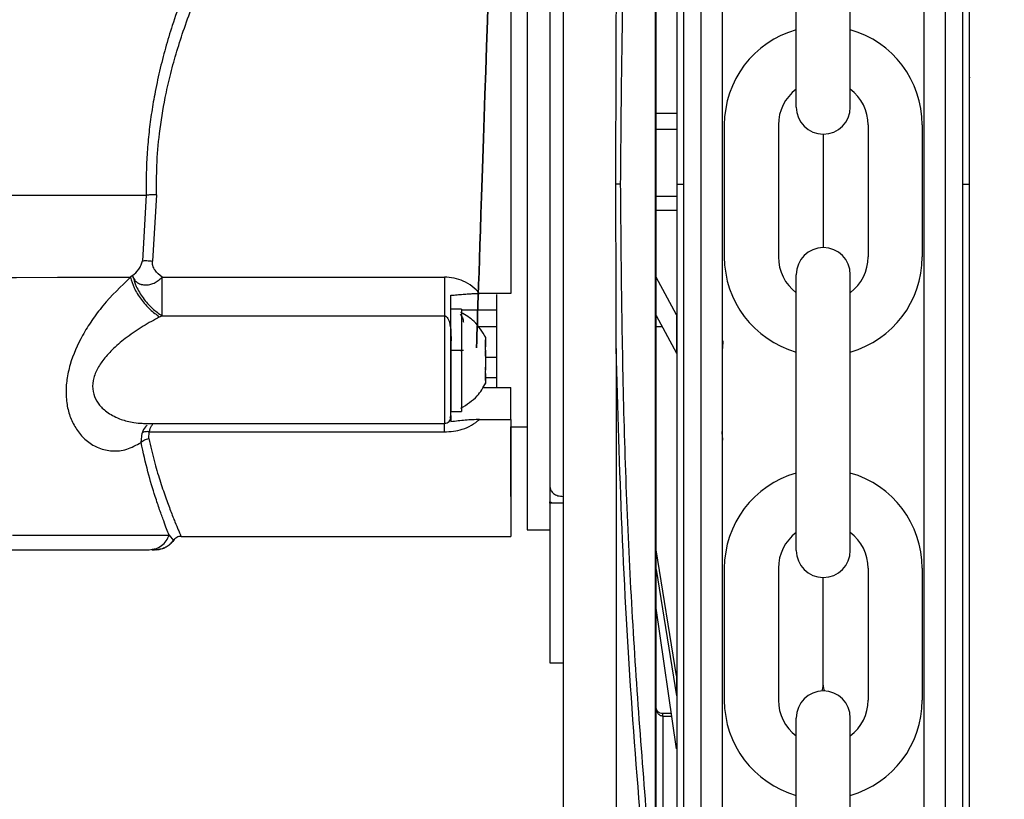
# Model space of a CAD drawing. Header units: inches. Extents: x 170 to 312, y 215 to 248.
# Tile 291 of 387: x 250.588 to 250.77, y 242.994 to 243.139. Entities that reach past the tile are written whole.
import ezdxf

# ---------------------------------------------------------------- set-up
doc = ezdxf.new("R2010")
doc.units = ezdxf.units.IN
doc.header["$LTSCALE"] = 0.25
doc.header["$MEASUREMENT"] = 0
doc.layers.add('ANNOTATIONS', color=1, linetype='Continuous')
doc.layers.add('STANDARD MOTOR LH', color=7, linetype='Continuous')
doc.styles.add('ROMANS', font='Romans', dxfattribs={"height": 0.09375})
doc.styles.get("Standard").update_dxf_attribs({"font": 'romans.shx'})
doc.dimstyles.get("Standard").update_dxf_attribs({"dimscale": 60, "dimtxt": 0.0833, "dimasz": 0.0833, "dimexe": 0.0833, "dimexo": 0.04, "dimgap": 0.09, "dimtad": 0, "dimtih": 1, "dimtoh": 1, "dimdec": 4, "dimzin": 1, "dimdsep": 46, "dimlunit": 4, "dimtxsty": 'Standard', "dimcen": 0.09, "dimclrt": 150, "dimadec": 4, "dimazin": 2, "dimtfac": 1, "dimtdec": 0, "dimtofl": 0, "dimtmove": 0, "dimatfit": 3, "dimfxl": 1, "dimtolj": 1, "dimtzin": 0, "dimlwd": -1, "dimlwe": -1, "dimarcsym": 1})

msp = doc.modelspace()

# ---------------------------------------------------------------- linework, layer by layer
at = {"layer": 'STANDARD MOTOR LH'}
for p, q in [((250.7593540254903, 243.1083389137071), (250.7593517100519, 243.2621305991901)), ((250.7625528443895, 243.108338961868), (250.762550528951, 243.262130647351)), ((250.7140762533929, 243.2532369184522), (250.7140784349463, 243.108338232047)), ((250.7108774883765, 243.2496579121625), (250.7108796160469, 243.1083381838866)), ((250.7056902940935, 242.9764260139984), (250.7056863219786, 243.240252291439)), ((250.7057880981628, 242.9764260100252), (250.7057841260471, 243.2402522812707)), ((250.688559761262, 243.2372856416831), (250.6885636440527, 242.9793922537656)), ((250.7317261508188, 243.1225805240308), (250.7317261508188, 243.1736167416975)), ((250.7417380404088, 243.1225805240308), (250.7417380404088, 243.1736167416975)), ((250.6819170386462, 243.1723164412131), (250.6819189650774, 243.0443636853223)), ((250.7057859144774, 243.1214654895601), (250.7096491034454, 243.1214655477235)), ((250.7057859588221, 243.1185201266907), (250.7096491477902, 243.118520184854)), ((250.7184176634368, 243.1192839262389), (250.7184176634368, 243.0948646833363)), ((250.7284295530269, 243.1192839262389), (250.7284295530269, 243.0948646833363)), ((250.7450346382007, 243.1192839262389), (250.7450346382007, 243.0948646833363)), ((250.7550465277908, 243.1192839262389), (250.7550465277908, 243.0948646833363)), ((250.7367320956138, 243.1175745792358), (250.7367320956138, 243.0965740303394)), ((250.7637831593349, 243.1083409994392), (250.7637830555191, 243.1152364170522)), ((250.7096493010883, 243.1083381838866), (250.7108796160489, 243.1083381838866)), ((250.7108796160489, 243.1083381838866), (250.7108817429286, 242.967072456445)), ((250.7140784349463, 243.108338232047), (250.7140806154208, 242.963512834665)), ((250.7593563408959, 242.9545518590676), (250.7593540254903, 243.1083389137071)), ((250.7625528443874, 243.108338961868), (250.7637831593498, 243.1083389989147)), ((250.762555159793, 242.9545519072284), (250.7625528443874, 243.108338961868)), ((250.6114129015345, 243.1062899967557), (250.6106972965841, 243.0941456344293)), ((250.613334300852, 243.1063645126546), (250.6125706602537, 243.0940803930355)), ((250.7096493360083, 243.1060188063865), (250.7057861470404, 243.1060187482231)), ((250.709649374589, 243.1034562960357), (250.705786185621, 243.1034562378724)), ((250.6088779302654, 243.0913905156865), (250.6084812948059, 243.0910824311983)), ((250.6143305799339, 243.0911136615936), (250.6665885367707, 243.0911144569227)), ((250.709577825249, 243.084148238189), (250.7057863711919, 243.0911306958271)), ((250.7317261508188, 243.0405318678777), (250.7317261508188, 243.0915680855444)), ((250.7417380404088, 243.0405318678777), (250.7417380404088, 243.0915680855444)), ((250.6788917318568, 243.0880949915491), (250.6731168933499, 243.0880949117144)), ((250.6762588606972, 243.0879054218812), (250.6762591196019, 243.0707091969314)), ((250.6697874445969, 243.0852091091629), (250.6678189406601, 243.0852090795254)), ((250.6697874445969, 243.0852091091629), (250.6697877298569, 243.0662622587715)), ((250.6138921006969, 243.0837433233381), (250.6143308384, 243.0839653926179)), ((250.6143308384, 243.0839653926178), (250.6665886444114, 243.0839661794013)), ((250.6665886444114, 243.0839661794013), (250.6665889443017, 243.0640476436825)), ((250.6762589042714, 243.085011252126), (250.6697874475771, 243.0850111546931)), ((250.7057864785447, 243.0840003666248), (250.7095779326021, 243.0770179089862)), ((250.709577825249, 243.084148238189), (250.7095779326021, 243.0770179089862)), ((250.6762589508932, 243.0819146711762), (250.672815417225, 243.081914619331)), ((250.7069187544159, 243.0819151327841), (250.7057865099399, 243.0819151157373)), ((250.6742166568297, 243.0800035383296), (250.6742166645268, 243.0794923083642)), ((250.6678190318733, 243.0791506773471), (250.6678192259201, 243.0662622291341)), ((250.6697875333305, 243.0793154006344), (250.6698645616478, 243.0793154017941)), ((250.6741679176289, 243.0781355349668), (250.6742166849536, 243.0781355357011)), ((250.6742166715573, 243.0790253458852), (250.6742166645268, 243.0794923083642)), ((250.6742166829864, 243.0782662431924), (250.6742166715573, 243.0790253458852)), ((250.6742166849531, 243.0781356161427), (250.6742166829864, 243.0782662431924)), ((250.6742166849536, 243.0781355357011), (250.6742166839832, 243.0781999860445)), ((250.6984046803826, 243.0779160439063), (250.6984061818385, 242.9781900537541)), ((250.6678190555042, 243.0775819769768), (250.670107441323, 243.0775820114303)), ((250.6678191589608, 243.0707103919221), (250.6678190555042, 243.0775819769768)), ((250.6742167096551, 243.0764949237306), (250.674216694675, 243.0774898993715)), ((250.6762590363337, 243.0762397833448), (250.6742167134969, 243.0762397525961)), ((250.6742167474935, 243.0739817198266), (250.6742167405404, 243.0744435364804)), ((250.6742167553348, 243.0734608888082), (250.6741535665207, 243.0734608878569)), ((250.6742167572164, 243.0733358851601), (250.6741711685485, 243.0733358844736)), ((250.6742167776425, 243.0719792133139), (250.6742167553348, 243.0734608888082)), ((250.6742167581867, 243.0732714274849), (250.6742167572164, 243.0733358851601)), ((250.6742167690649, 243.0725489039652), (250.6762590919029, 243.072548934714)), ((250.6737048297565, 243.0707091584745), (250.6788919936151, 243.0707092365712)), ((250.6742167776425, 243.0719792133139), (250.6742167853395, 243.0714679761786)), ((250.6788920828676, 243.0647811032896), (250.6788919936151, 243.0707092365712)), ((250.6676623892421, 243.0650175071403), (250.6677318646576, 243.0652297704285)), ((250.6677318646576, 243.0652297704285), (250.6678192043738, 243.0654966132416)), ((250.6678192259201, 243.0662622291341), (250.6697877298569, 243.0662622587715)), ((250.6112962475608, 243.0640468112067), (250.6665889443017, 243.0640476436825)), ((250.6678192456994, 243.06494852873), (250.6678192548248, 243.0643424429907)), ((250.6731173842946, 243.064781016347), (250.6788920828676, 243.0647811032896)), ((250.6788920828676, 243.0647811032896), (250.6788924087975, 243.0431333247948)), ((250.6788921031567, 243.0634335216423), (250.6819186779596, 243.0634335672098)), ((250.6788922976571, 243.0505152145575), (250.678892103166, 243.0634335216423)), ((250.6104503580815, 243.0605161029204), (250.6106499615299, 243.0622581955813)), ((250.6118814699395, 243.0612282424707), (250.6119572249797, 243.0624856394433)), ((250.6119572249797, 243.0624856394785), (250.6665889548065, 243.0624864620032)), ((250.6861019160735, 243.052328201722), (250.6862889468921, 243.0516414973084)), ((250.6861019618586, 243.0492838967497), (250.6861019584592, 243.0495096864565)), ((250.6866285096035, 243.0492839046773), (250.6861019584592, 243.0495096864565)), ((250.6885625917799, 243.0492839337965), (250.6861019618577, 243.0492838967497)), ((250.6861019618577, 243.0492838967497), (250.6861024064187, 243.0197563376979)), ((250.6156374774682, 243.043392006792), (250.6164426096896, 243.0423835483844)), ((250.6819189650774, 243.0443636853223), (250.6861020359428, 243.0443637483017)), ((250.6178636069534, 243.0431324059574), (250.6788924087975, 243.0431333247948)), ((250.6119385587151, 243.0406714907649), (250.6125039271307, 243.0407598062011)), ((250.6124435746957, 243.0406715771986), (250.6129272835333, 243.0406716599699)), ((250.6125054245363, 243.0407154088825), (250.6131780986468, 243.0406710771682)), ((250.6130977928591, 243.0407086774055), (250.6138138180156, 243.0407357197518)), ((250.6131948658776, 243.0406717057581), (250.6131133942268, 243.0406717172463)), ((250.7095788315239, 243.0173122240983), (250.7057871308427, 243.040675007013)), ((250.7057871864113, 243.0369841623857), (250.7095788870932, 243.0136213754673)), ((250.7184176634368, 243.0372352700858), (250.7184176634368, 243.0128160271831)), ((250.7284295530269, 243.0372352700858), (250.7284295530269, 243.0128160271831)), ((250.7450346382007, 243.0372352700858), (250.7450346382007, 243.0128160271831)), ((250.7550465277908, 243.0372352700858), (250.7550465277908, 243.0128160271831)), ((250.7367320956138, 243.0156148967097), (250.7367320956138, 243.0355259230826)), ((250.7095790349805, 243.003799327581), (250.7057872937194, 243.0298568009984)), ((250.6861023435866, 243.0239306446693), (250.6861024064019, 243.0197585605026)), ((250.6861024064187, 243.0197563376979), (250.6885630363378, 243.0197563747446)), ((250.7095788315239, 243.0173122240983), (250.7095788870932, 243.0136213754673)), ((250.7086292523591, 243.0103263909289), (250.7070179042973, 243.0103263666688)), ((250.7070179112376, 243.0098653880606), (250.707017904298, 243.0103263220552)), ((250.7070179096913, 243.0098653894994), (250.7086963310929, 243.0098654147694)), ((250.70701790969, 243.0098653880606), (250.7070184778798, 242.9721261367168)), ((250.7317261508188, 242.9584832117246), (250.7317261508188, 243.0095194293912)), ((250.7417380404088, 242.9584832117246), (250.7417380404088, 243.0095194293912))]:
    msp.add_line(p, q, dxfattribs=at)
at = {"layer": 'STANDARD MOTOR LH', "flags": 128}
for points in [[(250.4384817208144, 243.1062875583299), (250.4438884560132, 243.1062875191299), (250.4500035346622, 243.1062874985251), (250.4567759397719, 243.1062874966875), (250.4641491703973, 243.1062875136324), (250.4720617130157, 243.1062875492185), (250.4804475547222, 243.1062876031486), (250.4892367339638, 243.1062876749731), (250.4983559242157, 243.1062877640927), (250.5077290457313, 243.1062878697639), (250.5172779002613, 243.1062879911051), (250.5269228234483, 243.1062881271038), (250.5365833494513, 243.1062882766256), (250.5461788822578, 243.1062884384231), (250.5556293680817, 243.1062886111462), (250.5648559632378, 243.1062887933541), (250.5737816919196, 243.1062889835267), (250.5823320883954, 243.1062891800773), (250.5904358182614, 243.1062893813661), (250.5980252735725, 243.106289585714), (250.6050371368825, 243.1062897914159), (250.6114129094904, 243.1062899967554)], [(250.4384431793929, 243.0910801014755), (250.4434748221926, 243.0910800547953), (250.4492362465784, 243.091080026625), (250.4556781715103, 243.0910800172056), (250.4627454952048, 243.0910800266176), (250.4703777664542, 243.0910800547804), (250.4785097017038, 243.0910801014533), (250.4870717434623, 243.0910801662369), (250.4959906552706, 243.0910802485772), (250.5051901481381, 243.0910803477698), (250.5145915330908, 243.0910804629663), (250.5241143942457, 243.0910805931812), (250.5336772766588, 243.091080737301), (250.5431983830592, 243.0910808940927), (250.5525962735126, 243.0910810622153), (250.5617905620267, 243.0910812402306), (250.5707026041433, 243.091081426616), (250.5792561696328, 243.0910816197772), (250.5873780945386, 243.0910818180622), (250.5949989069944, 243.0910820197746), (250.6020534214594, 243.0910822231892), (250.6084812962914, 243.0910824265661)], [(250.5866657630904, 243.0433907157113), (250.5929544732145, 243.0433909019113), (250.5986079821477, 243.0433910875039), (250.603570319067, 243.0433912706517), (250.6077923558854, 243.0433914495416), (250.6112322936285, 243.0433916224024), (250.613856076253, 243.0433917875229), (250.6156377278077, 243.0433919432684)]]:
    msp.add_lwpolyline(points, dxfattribs=at)
at = {"layer": 'STANDARD MOTOR LH'}
for centre, radius, start, end in [((250.7367320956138, 243.1192839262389), 0.01831443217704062, 105.8627163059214, 180), ((250.7367320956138, 243.1192839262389), 0.01831443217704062, 7.016709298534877e-15, 74.13728369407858), ((250.7367320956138, 243.1192839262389), 0.008302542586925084, 127.0808355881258, 180), ((250.7367320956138, 243.1192839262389), 0.008302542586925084, 7.016709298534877e-15, 52.91916441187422), ((250.7367320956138, 243.1225805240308), 0.005005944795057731, 180, 7.016709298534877e-15), ((250.7367320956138, 243.0915680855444), 0.005005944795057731, 7.016709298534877e-15, 180), ((250.7367320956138, 243.0948646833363), 0.01831443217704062, 180, 254.1372836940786), ((250.7367320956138, 243.0948646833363), 0.008302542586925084, 180, 232.9191644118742), ((250.7367320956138, 243.0948646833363), 0.01831443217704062, 285.8627163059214, 7.016709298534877e-15), ((250.7367320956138, 243.0948646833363), 0.008302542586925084, 307.0808355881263, 7.016709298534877e-15), ((250.7367320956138, 243.0372352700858), 0.01831443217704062, 105.8627163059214, 180), ((250.7367320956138, 243.0372352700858), 0.01831443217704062, 7.016709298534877e-15, 74.13728369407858), ((250.7367320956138, 243.0372352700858), 0.008302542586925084, 127.0808355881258, 180), ((250.7367320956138, 243.0372352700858), 0.008302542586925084, 7.016709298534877e-15, 52.91916441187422), ((250.7367320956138, 243.0405318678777), 0.005005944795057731, 180, 7.016709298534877e-15), ((250.7367320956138, 243.0095194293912), 0.005005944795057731, 7.016709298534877e-15, 180), ((250.7336796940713, 243.0156148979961), 0.003052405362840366, 339.0051765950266, 7.016709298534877e-15), ((250.7397845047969, 243.0156148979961), 0.003052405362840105, 180, 200.9948297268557), ((250.7367320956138, 243.0128160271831), 0.01831443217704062, 180, 254.1372836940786), ((250.7367320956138, 243.0128160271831), 0.008302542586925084, 180, 232.9191644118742), ((250.7367320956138, 243.0128160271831), 0.01831443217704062, 285.8627163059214, 7.016709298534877e-15), ((250.7367320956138, 243.0128160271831), 0.008302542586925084, 307.0808355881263, 7.016709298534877e-15)]:
    msp.add_arc(centre, radius, start, end, dxfattribs=at)
for points, knots in [([(250.7637831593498, 243.1083389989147), (250.7637830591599, 243.114993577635), (250.7637828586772, 243.1283095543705), (250.7637825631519, 243.1479382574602), (250.763782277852, 243.1668878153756), (250.7637820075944, 243.1848382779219), (250.7637817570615, 243.2014786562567), (250.7637815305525, 243.2165233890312), (250.7637813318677, 243.229720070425), (250.763781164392, 243.2408438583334), (250.7637810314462, 243.2496742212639), (250.7637809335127, 243.2561789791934), (250.7637808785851, 243.2598277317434), (250.7637808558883, 243.2613345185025), (250.7637808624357, 243.2609002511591), (250.7637808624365, 243.2609002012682)], [0, 0, 0, 0, 0.0833060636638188, 0.1666974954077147, 0.2499975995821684, 0.3333024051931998, 0.4166951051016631, 0.4999952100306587, 0.5833002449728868, 0.6666928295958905, 0.7499928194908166, 0.8332978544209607, 0.9166904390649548, 0.999990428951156, 1, 1, 1, 1]), ([(250.7180132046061, 243.2570005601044), (250.7180132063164, 243.256886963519), (250.7180132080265, 243.2567733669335), (250.7180132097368, 243.2566597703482), (250.7180132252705, 243.2556279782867), (250.7180132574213, 243.2534924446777), (250.718013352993, 243.247144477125), (250.7180134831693, 243.2384980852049), (250.7180136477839, 243.2275643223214), (250.7180138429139, 243.2146037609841), (250.7180140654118, 243.1998254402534), (250.7180143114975, 243.1834804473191), (250.7180145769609, 243.1658484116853), (250.7180148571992, 243.1472350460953), (250.7180151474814, 243.1279545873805), (250.7180153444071, 243.1148748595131), (250.7180154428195, 243.1083383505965)], [-0.009409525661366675, -0.009409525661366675, -0.009409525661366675, -0.009409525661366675, 0, 0, 0, 0.08546624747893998, 0.1768922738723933, 0.268313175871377, 0.3598353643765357, 0.4512615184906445, 0.5426821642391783, 0.6342044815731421, 0.7256307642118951, 0.8170515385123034, 0.9085726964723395, 1, 1, 1, 1]), ([(250.7554170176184, 243.1083389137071), (250.7554169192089, 243.1148752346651), (250.7554167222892, 243.127954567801), (250.7554164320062, 243.147235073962), (250.7554161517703, 243.1658482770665), (250.7554158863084, 243.1834802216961), (250.7554156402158, 243.199825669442), (250.7554154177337, 243.2146029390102), (250.7554152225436, 243.2275674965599), (250.7554150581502, 243.2384865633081), (250.7554149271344, 243.2471887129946), (250.7554148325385, 243.253471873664), (250.7554147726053, 243.2574527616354), (250.7554147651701, 243.2579466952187), (250.7554147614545, 243.2581935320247)], [0, 0, 0, 0, 0.08330446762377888, 0.166694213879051, 0.2499999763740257, 0.3333008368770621, 0.4166943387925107, 0.4999999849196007, 0.5833008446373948, 0.6666942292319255, 0.7499999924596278, 0.8333009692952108, 0.9166943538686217, 1, 1, 1, 1]), ([(250.7096472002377, 243.247876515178), (250.7096472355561, 243.2455306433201), (250.7096473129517, 243.2403899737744), (250.7096474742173, 243.2296786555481), (250.7096476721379, 243.2165327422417), (250.7096478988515, 243.2014744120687), (250.7096481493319, 243.18483752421), (250.7096484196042, 243.1668860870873), (250.7096487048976, 243.1479369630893), (250.7096490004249, 243.1283081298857), (250.7096492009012, 243.1149925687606), (250.7096493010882, 243.1083381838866)], [0, 0, 0, 0, 0.09501659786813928, 0.2082163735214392, 0.3212904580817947, 0.4343712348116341, 0.5475710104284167, 0.6606452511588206, 0.7737261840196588, 0.886920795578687, 1, 1, 1, 1]), ([(250.6984037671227, 243.138759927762), (250.6987141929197, 243.1499006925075), (250.6993361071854, 243.1722203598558), (250.7011990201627, 243.2055408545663), (250.7030535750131, 243.2274912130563), (250.7039826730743, 243.2384879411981)], [0, 0, 0, 0, 0.3321382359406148, 0.6654134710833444, 1, 1, 1, 1]), ([(250.6992180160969, 243.1083400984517), (250.6993495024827, 243.1228947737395), (250.6996124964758, 243.1520064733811), (250.7015891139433, 243.1954729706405), (250.703939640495, 243.2239737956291), (250.7051151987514, 243.2382277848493)], [0, 0, 0, 0, 0.3332416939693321, 0.6665371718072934, 1, 1, 1, 1]), ([(250.6758525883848, 243.1771607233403), (250.6758985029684, 243.1785367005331), (250.6759904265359, 243.1812914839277), (250.6762098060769, 243.1845070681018), (250.6763840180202, 243.1866009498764), (250.6764523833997, 243.187319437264), (250.6763840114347, 243.1866010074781), (250.676209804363, 243.1845072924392), (250.6759904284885, 243.1812918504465), (250.6758985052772, 243.178537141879), (250.6758525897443, 243.177161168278), (250.6714435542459, 243.0450334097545), (250.6714435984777, 243.0450312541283), (250.6758525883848, 243.1771607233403)], [0, 0, 0, 0, 0.1249662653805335, 0.2501894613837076, 0.3752423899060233, 0.5000060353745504, 0.6247621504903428, 0.7498140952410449, 0.8750324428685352, 1, 1, 1, 1.000000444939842, 1.000000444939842, 1.000000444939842, 1.000000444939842]), ([(250.6219773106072, 243.1524860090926), (250.6212533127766, 243.1508466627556), (250.6198565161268, 243.1476838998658), (250.6179177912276, 243.1427009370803), (250.6162952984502, 243.1380043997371), (250.6149552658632, 243.1335546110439), (250.6138568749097, 243.1292962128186), (250.6129845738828, 243.1251883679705), (250.612322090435, 243.1212598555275), (250.6118475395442, 243.1175298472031), (250.6115343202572, 243.1137902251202), (250.6113707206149, 243.1100402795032), (250.6113988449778, 243.1075402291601), (250.6114129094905, 243.1062899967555)], [0, 0, 0, 0, 0.1293986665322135, 0.2496466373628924, 0.3605675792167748, 0.4526593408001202, 0.5429275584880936, 0.6318433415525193, 0.7068015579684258, 0.7807577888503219, 0.8540464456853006, 0.9270111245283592, 1, 1, 1, 1]), ([(250.613334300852, 243.1063645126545), (250.6133250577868, 243.1081581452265), (250.6133054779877, 243.1119576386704), (250.6138252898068, 243.1180029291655), (250.614709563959, 243.1235366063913), (250.6158104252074, 243.128418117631), (250.6169275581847, 243.1325276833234), (250.6182967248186, 243.1368310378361), (250.6199140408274, 243.1412437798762), (250.621891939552, 243.1460635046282), (250.6233361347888, 243.1491520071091), (250.6241444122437, 243.150880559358)], [0, 0, 0, 0, 0.1079092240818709, 0.2285866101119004, 0.3660932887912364, 0.4509239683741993, 0.5412881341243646, 0.63729732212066, 0.74538338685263, 0.8574978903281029, 1, 1, 1, 1]), ([(250.7637830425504, 243.1160976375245), (250.7637830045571, 243.1186211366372), (250.7637829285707, 243.1236681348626), (250.7637828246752, 243.1305688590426), (250.7637827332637, 243.1366404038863), (250.7637826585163, 243.1416051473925), (250.76378260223, 243.1453436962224), (250.7637825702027, 243.1474710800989), (250.7637825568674, 243.1483566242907), (250.763782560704, 243.1481019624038), (250.7637825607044, 243.148101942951)], [0, 0, 0, 0, 0.1428555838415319, 0.2857111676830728, 0.428566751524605, 0.5714223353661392, 0.7142779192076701, 0.8571335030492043, 0.9999890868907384, 1, 1, 1, 1]), ([(250.6983531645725, 243.1083364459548), (250.6983532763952, 243.1091566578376), (250.6983538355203, 243.1132578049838), (250.6983636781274, 243.1203809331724), (250.6983910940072, 243.1297046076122), (250.6983995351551, 243.1357439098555), (250.6984037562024, 243.1387638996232)], [0, 0, 0, 0, 0.08083862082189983, 0.4042017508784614, 0.7020674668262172, 0.9999999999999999, 0.9999999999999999, 0.9999999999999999, 0.9999999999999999]), ([(250.7637830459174, 243.1158741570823), (250.7637830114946, 243.1181605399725), (250.7637829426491, 243.1227333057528), (250.7637828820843, 243.1267556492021), (250.7637828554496, 243.1285257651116), (250.7637828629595, 243.1280262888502), (250.7637828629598, 243.128026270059)], [0, 0, 0, 0, 0.3333291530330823, 0.6666583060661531, 0.9999874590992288, 0.9999999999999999, 0.9999999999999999, 0.9999999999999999, 0.9999999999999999]), ([(250.6992179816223, 243.1083364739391), (250.6991755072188, 243.1083364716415), (250.6990887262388, 243.1083364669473), (250.698884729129, 243.1083364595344), (250.6986374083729, 243.1083364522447), (250.6984474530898, 243.1083364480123), (250.6983531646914, 243.1083364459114)], [0, 0, 0, 0, 0.2412812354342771, 0.4929703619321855, 0.7483249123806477, 1, 1, 1, 1]), ([(250.6984046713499, 243.0779181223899), (250.698404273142, 243.0787373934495), (250.6984022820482, 243.0828338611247), (250.6983696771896, 243.0929711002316), (250.6983596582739, 243.1022943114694), (250.6983531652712, 243.1083364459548)], [0, 0, 0, 0, 0.08086409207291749, 0.4043315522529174, 1, 1, 1, 1]), ([(250.7051191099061, 242.9784504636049), (250.7039430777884, 242.9927047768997), (250.7015916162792, 243.0212060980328), (250.69961377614, 243.0646732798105), (250.6993499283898, 243.0937853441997), (250.6992180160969, 243.1083400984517)], [0, 0, 0, 0, 0.3334667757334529, 0.6667626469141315, 0.9999999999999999, 0.9999999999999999, 0.9999999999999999, 0.9999999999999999]), ([(250.7096493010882, 243.1083381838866), (250.7096494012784, 243.1016835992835), (250.7096496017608, 243.0883676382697), (250.7096498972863, 243.0687389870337), (250.7096501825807, 243.0497898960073), (250.709650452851, 243.031838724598), (250.7096507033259, 243.0152023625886), (250.7096509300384, 243.0001443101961), (250.7096511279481, 242.9869993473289), (250.7096512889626, 242.9763049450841), (250.7096513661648, 242.9711772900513), (250.7096514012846, 242.9688446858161)], [0, 0, 0, 0, 0.1131436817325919, 0.2264028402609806, 0.3395379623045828, 0.4526797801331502, 0.5659406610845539, 0.6790759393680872, 0.7922177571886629, 0.9054784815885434, 1, 1, 1, 1]), ([(250.7180154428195, 243.1083383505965), (250.7180155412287, 243.1018020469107), (250.7180157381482, 243.0887227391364), (250.7180160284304, 243.0694423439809), (250.7180163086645, 243.0508293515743), (250.7180165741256, 243.0331976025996), (250.7180168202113, 243.0168527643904), (250.7180170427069, 243.002074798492), (250.7180172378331, 242.9891147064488), (250.71801740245, 242.9781810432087), (250.7180175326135, 242.9695357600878), (250.7180176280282, 242.9631984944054), (250.7180176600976, 242.9610685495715), (250.7180176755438, 242.9600426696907), (250.718017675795, 242.9600259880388), (250.7180176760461, 242.9600093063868), (250.7180176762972, 242.9599926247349)], [0, 0, 0, 0, 0.09147262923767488, 0.1830390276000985, 0.2745133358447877, 0.3659820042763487, 0.4575523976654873, 0.549026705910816, 0.6404955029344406, 0.7320658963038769, 0.8235400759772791, 0.9150087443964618, 1, 1, 1, 1.001382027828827, 1.001382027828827, 1.001382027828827, 1.001382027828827]), ([(250.755419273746, 242.958488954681), (250.7554192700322, 242.9587355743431), (250.7554192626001, 242.9592291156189), (250.7554192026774, 242.963209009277), (250.7554191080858, 242.9694916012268), (250.7554189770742, 242.9781932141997), (250.7554188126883, 242.9891115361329), (250.7554186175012, 243.0020756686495), (250.7554183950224, 243.0168525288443), (250.7554181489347, 243.0331974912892), (250.7554178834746, 243.0508291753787), (250.7554176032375, 243.0694423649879), (250.7554173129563, 243.0887226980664), (250.7554171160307, 243.1018024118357), (250.7554170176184, 243.1083389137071)], [0, 0, 0, 0, 0.08329208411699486, 0.1666861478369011, 0.2499928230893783, 0.3332944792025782, 0.4166886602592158, 0.4999952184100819, 0.5832968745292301, 0.6666910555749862, 0.7499976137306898, 0.8332992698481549, 0.9166923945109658, 1, 1, 1, 1]), ([(250.7637854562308, 242.9557822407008), (250.7637854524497, 242.9560333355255), (250.7637854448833, 242.956535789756), (250.763785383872, 242.960587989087), (250.7637852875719, 242.9669840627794), (250.7637851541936, 242.9758428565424), (250.7637849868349, 242.9869586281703), (250.7637847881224, 243.0001569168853), (250.7637845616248, 243.0152006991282), (250.7637843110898, 243.0318410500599), (250.763784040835, 243.0497911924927), (250.7637837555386, 243.0687404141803), (250.7637834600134, 243.0883690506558), (250.7637832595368, 243.1016846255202), (250.7637831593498, 243.1083389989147)], [0, 0, 0, 0, 0.08330560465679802, 0.1666989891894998, 0.2500000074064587, 0.3333056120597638, 0.416698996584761, 0.5000000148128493, 0.5833056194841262, 0.6666990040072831, 0.7500000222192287, 0.8333056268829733, 0.9166955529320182, 1, 1, 1, 1]), ([(250.6133343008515, 243.106364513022), (250.6131527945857, 243.106359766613), (250.6127851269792, 243.1063501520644), (250.6122602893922, 243.1063316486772), (250.6117831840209, 243.1063112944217), (250.6115352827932, 243.1062970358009), (250.6114129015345, 243.1062899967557)], [0, 0, 0, 0, 0.2468347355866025, 0.5000000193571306, 0.7531652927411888, 1, 1, 1, 1]), ([(250.6088779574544, 243.0913905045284), (250.6092782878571, 243.0917504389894), (250.6098807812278, 243.0922921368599), (250.6104164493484, 243.0932011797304), (250.6106228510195, 243.093751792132), (250.6106728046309, 243.0940159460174), (250.6106973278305, 243.0941456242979)], [0, 0, 0, 0, 0.5139193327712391, 0.7734436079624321, 0.8887790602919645, 1, 1, 1, 1]), ([(250.6106972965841, 243.0941456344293), (250.6108180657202, 243.0941572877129), (250.6110627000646, 243.0941808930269), (250.6115277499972, 243.0941774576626), (250.6120376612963, 243.0941469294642), (250.6123943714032, 243.0941024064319), (250.6125706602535, 243.0940804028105)], [0, 0, 0, 0, 0.2465683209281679, 0.4994577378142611, 0.7526282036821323, 1, 1, 1, 1]), ([(250.614330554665, 243.0911136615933), (250.6138538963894, 243.0915142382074), (250.6131327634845, 243.0921202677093), (250.6126453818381, 243.093089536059), (250.612534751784, 243.0936709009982), (250.6125588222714, 243.0939453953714), (250.6125706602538, 243.0940803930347)], [0, 0, 0, 0, 0.5093323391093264, 0.7705652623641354, 0.8871628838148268, 1, 1, 1, 1]), ([(250.6084812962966, 243.0910824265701), (250.6067400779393, 243.089419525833), (250.6042414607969, 243.0870332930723), (250.6013562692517, 243.0831879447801), (250.5991339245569, 243.0796476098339), (250.5974689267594, 243.0758857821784), (250.5966523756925, 243.0721840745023), (250.5964847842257, 243.0694529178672), (250.5967864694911, 243.0668466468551), (250.5975829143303, 243.0644396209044), (250.5988318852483, 243.0623331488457), (250.6005328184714, 243.060591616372), (250.6026613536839, 243.0593495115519), (250.6051345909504, 243.0588168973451), (250.607797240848, 243.0590884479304), (250.6095651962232, 243.0600397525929), (250.6104504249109, 243.0605160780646)], [0, 0, 0, 0, 0.1391147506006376, 0.1996271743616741, 0.2565730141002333, 0.3588586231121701, 0.4090663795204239, 0.4578748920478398, 0.5108028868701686, 0.5649425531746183, 0.6229379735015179, 0.6866016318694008, 0.7576420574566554, 0.8354378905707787, 0.9176025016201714, 1, 1, 1, 1]), ([(250.6084812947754, 243.0910824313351), (250.6086758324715, 243.0904356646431), (250.6090760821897, 243.0891049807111), (250.6103836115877, 243.0869946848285), (250.6120506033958, 243.0850733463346), (250.6132903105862, 243.0841779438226), (250.6138920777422, 243.0837433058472)], [0, 0, 0, 0, 0.2433360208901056, 0.5006493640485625, 0.757609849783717, 1, 1, 1, 1]), ([(250.608877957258, 243.0913905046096), (250.6089018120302, 243.0913019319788), (250.608966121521, 243.0910631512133), (250.6091902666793, 243.0906334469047), (250.6096262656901, 243.0901619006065), (250.6100759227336, 243.0899136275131), (250.610322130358, 243.0898298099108), (250.6103221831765, 243.0898297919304), (250.6103222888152, 243.0898297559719), (250.6103225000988, 243.0898296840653), (250.610322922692, 243.089829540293), (250.6103237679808, 243.0898292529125), (250.6103254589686, 243.089828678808), (250.610328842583, 243.089827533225), (250.6103356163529, 243.0898252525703), (250.6103491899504, 243.0898207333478), (250.6103764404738, 243.0898118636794), (250.6104313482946, 243.0897948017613), (250.610542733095, 243.0897634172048), (250.6107714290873, 243.0897116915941), (250.611277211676, 243.0896512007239), (250.6120123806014, 243.0897115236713), (250.6128778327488, 243.0900095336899), (250.6136752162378, 243.0904577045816), (250.6141113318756, 243.0908942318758), (250.614330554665, 243.0911136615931)], [0, 0, 0, 0, 0.04657684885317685, 0.1255653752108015, 0.2503412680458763, 0.3751801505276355, 0.3751839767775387, 0.3751916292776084, 0.3752069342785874, 0.3752375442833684, 0.3752987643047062, 0.3754212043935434, 0.3756660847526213, 0.3761558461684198, 0.3771353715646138, 0.3790944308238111, 0.3830125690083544, 0.3908488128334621, 0.4065203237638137, 0.4378535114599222, 0.5004516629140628, 0.6381573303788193, 0.7504743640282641, 0.8745706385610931, 1, 1, 1, 1]), ([(250.6088859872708, 243.0913975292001), (250.6090747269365, 243.0907368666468), (250.6094635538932, 243.0893758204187), (250.6107749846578, 243.0872277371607), (250.612461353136, 243.0852837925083), (250.6137198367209, 243.0843962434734), (250.6143307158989, 243.0839654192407)], [0, 0, 0, 0, 0.2427033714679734, 0.4999988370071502, 0.7572949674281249, 1, 1, 1, 1]), ([(250.6731168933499, 243.0880949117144), (250.6726781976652, 243.0885537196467), (250.6718034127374, 243.0894686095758), (250.6701541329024, 243.0904038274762), (250.6683979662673, 243.0910089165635), (250.66719211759, 243.0910792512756), (250.6665885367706, 243.0911144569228)], [0, 0, 0, 0, 0.2597810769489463, 0.518018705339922, 0.7587469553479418, 1, 1, 1, 1]), ([(250.6678189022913, 243.0877574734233), (250.6681928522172, 243.0877879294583), (250.6689373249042, 243.0878485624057), (250.6697220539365, 243.0879227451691), (250.6701365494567, 243.0879587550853), (250.6701822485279, 243.0879625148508), (250.6701822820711, 243.0879625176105), (250.6701823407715, 243.0879625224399), (250.6701824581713, 243.0879625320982), (250.6701826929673, 243.087962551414), (250.6701831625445, 243.0879625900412), (250.6701841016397, 243.0879626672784), (250.6701859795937, 243.0879628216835), (250.6701897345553, 243.0879631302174), (250.6701972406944, 243.0879637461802), (250.6702122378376, 243.0879649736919), (250.6702421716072, 243.087967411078), (250.670301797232, 243.0879722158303), (250.670420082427, 243.087981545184), (250.6706527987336, 243.0879991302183), (250.6711029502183, 243.0880298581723), (250.6719430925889, 243.088077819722), (250.6726571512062, 243.0880882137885), (250.67311689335, 243.0880949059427)], [0, 0, 0, 0, 0.2124592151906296, 0.4229712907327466, 0.448989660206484, 0.4489944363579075, 0.4489992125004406, 0.4490087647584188, 0.4490278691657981, 0.4490660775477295, 0.4491424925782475, 0.4492953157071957, 0.4496009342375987, 0.4502120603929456, 0.4514338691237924, 0.4538757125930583, 0.4587523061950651, 0.4684771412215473, 0.4878135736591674, 0.526034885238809, 0.6006829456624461, 0.7429022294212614, 1, 1, 1, 1]), ([(250.6678190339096, 243.0790154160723), (250.6678190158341, 243.080215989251), (250.6678189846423, 243.0822877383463), (250.6678189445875, 243.0849481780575), (250.6678189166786, 243.086801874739), (250.6678189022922, 243.0877574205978)], [0, 0, 0, 0, 0.4003784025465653, 0.6909063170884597, 1, 1, 1, 1]), ([(250.6138920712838, 243.0837433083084), (250.6128682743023, 243.0831928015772), (250.61082415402, 243.0820936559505), (250.6079364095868, 243.0801380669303), (250.6054641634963, 243.0780969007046), (250.6035834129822, 243.076072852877), (250.6022407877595, 243.0740688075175), (250.601463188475, 243.0719768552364), (250.6014487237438, 243.0698779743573), (250.6020478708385, 243.0684032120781), (250.6027721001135, 243.06739389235), (250.6034771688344, 243.066661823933), (250.6043784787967, 243.065959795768), (250.6054955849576, 243.0653083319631), (250.6066734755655, 243.0648107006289), (250.6079098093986, 243.0644374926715), (250.6092052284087, 243.0641774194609), (250.6104466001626, 243.0640461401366), (250.6112565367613, 243.0640536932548), (250.6115558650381, 243.0640564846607)], [0, 0, 0, 0, 0.1027830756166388, 0.2052174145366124, 0.2967677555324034, 0.3700407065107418, 0.4316791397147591, 0.4935447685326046, 0.5538000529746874, 0.6158817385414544, 0.6472492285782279, 0.6815485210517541, 0.7225226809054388, 0.7690613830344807, 0.8213150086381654, 0.8621914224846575, 0.9107544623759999, 0.9670175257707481, 1, 1, 1, 1]), ([(250.6665886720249, 243.0839661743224), (250.6666353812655, 243.0839622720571), (250.6667320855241, 243.0839541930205), (250.6669291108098, 243.0838650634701), (250.6672959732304, 243.0835078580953), (250.6678529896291, 243.0818982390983), (250.6678339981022, 243.080285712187), (250.6678190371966, 243.0790154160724)], [0, 0, 0, 0, 0.02483117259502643, 0.05140910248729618, 0.1148299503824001, 0.3026919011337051, 0.9999999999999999, 0.9999999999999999, 0.9999999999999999, 0.9999999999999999]), ([(250.6695128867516, 243.0842938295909), (250.6695655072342, 243.0842244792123), (250.6697623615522, 243.0839650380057), (250.6699621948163, 243.0835378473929), (250.6700892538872, 243.0830789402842), (250.6701015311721, 243.0828680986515), (250.6701073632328, 243.0827679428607)], [0, 0, 0, 0, 0.167797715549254, 0.6277347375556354, 0.8231633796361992, 1, 1, 1, 1]), ([(250.6742719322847, 243.0799099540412), (250.6736241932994, 243.0809984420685), (250.6724675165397, 243.0829421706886), (250.6705263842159, 243.0840812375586), (250.6696722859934, 243.0845824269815)], [0, 0, 0, 0, 0.5599999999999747, 1, 1, 1, 1]), ([(250.6742166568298, 243.0800035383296), (250.6741990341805, 243.0800450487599), (250.6741637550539, 243.0801281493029), (250.6741488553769, 243.0801629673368), (250.6741481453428, 243.0801646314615), (250.6741480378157, 243.0801648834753)], [0, 0, 0, 0, 0.4585624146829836, 0.9180050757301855, 1, 1, 1, 1]), ([(250.6742166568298, 243.0800035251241), (250.6742166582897, 243.079906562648), (250.6742166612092, 243.079712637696), (250.6742166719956, 243.0789962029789), (250.674216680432, 243.0784358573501), (250.6742166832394, 243.0782493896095)], [0, 0, 0, 0, 0.4002017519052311, 0.8004035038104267, 1, 1, 1, 1]), ([(250.6742166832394, 243.0782493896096), (250.6741990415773, 243.0782191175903), (250.6741637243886, 243.0781585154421), (250.6741437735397, 243.0779921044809), (250.6741529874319, 243.0777940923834), (250.6741823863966, 243.0776200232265), (250.6742083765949, 243.077521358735), (250.6742166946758, 243.0774897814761)], [0, 0, 0, 0, 0.2292505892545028, 0.4589412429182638, 0.6795282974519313, 0.8974340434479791, 1, 1, 1, 1]), ([(250.703986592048, 242.9781902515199), (250.7030577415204, 242.9891873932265), (250.7012036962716, 243.0111383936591), (250.6993397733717, 243.0444594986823), (250.6987160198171, 243.0667794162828), (250.6984046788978, 243.0779202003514)], [0, 0, 0, 0, 0.3345923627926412, 0.6678678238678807, 1, 1, 1, 1]), ([(250.7181446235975, 243.0793139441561), (250.7181003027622, 243.0787614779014), (250.7180384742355, 243.0779907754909), (250.7180208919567, 243.0772900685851), (250.718015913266, 243.0770916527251)], [0, 0, 0, 0, 0.7168347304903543, 1, 1, 1, 1]), ([(250.6694440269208, 243.077582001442), (250.6695331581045, 243.077556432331), (250.6696663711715, 243.0775182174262), (250.6697574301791, 243.0774008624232), (250.6697875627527, 243.0773620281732)], [0, 0, 0, 0, 0.6690873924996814, 1, 1, 1, 1]), ([(250.6742166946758, 243.077489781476), (250.6742167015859, 243.0770308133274), (250.6742167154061, 243.0761128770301), (250.6742167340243, 243.0748762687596), (250.6742167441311, 243.0742049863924), (250.6742167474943, 243.0739816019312)], [0, 0, 0, 0, 0.4002017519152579, 0.800403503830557, 1, 1, 1, 1]), ([(250.6742167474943, 243.0739816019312), (250.6741991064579, 243.0739097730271), (250.6741637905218, 243.073765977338), (250.6741438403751, 243.0735529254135), (250.6741530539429, 243.0733764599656), (250.6741824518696, 243.0732713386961), (250.6742084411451, 243.0732339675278), (250.6742167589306, 243.0732220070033)], [0, 0, 0, 0, 0.2292505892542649, 0.4589412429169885, 0.6795282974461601, 0.8974340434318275, 1, 1, 1, 1]), ([(250.6742167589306, 243.0732220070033), (250.674216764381, 243.0728600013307), (250.6742167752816, 243.0721359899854), (250.6742167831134, 243.0716158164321), (250.6742167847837, 243.0715048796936), (250.6742167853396, 243.071467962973)], [0, 0, 0, 0, 0.4002017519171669, 0.8004035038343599, 1, 1, 1, 1]), ([(250.6696725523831, 243.0668889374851), (250.6707507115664, 243.0675537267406), (250.6726759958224, 243.068740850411), (250.6737843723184, 243.0706996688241), (250.6742720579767, 243.071561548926)], [0, 0, 0, 0, 0.5599999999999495, 1, 1, 1, 1]), ([(250.6742167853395, 243.071467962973), (250.6741990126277, 243.0714260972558), (250.674163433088, 243.0713422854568), (250.6741501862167, 243.0713113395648), (250.6741474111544, 243.0713048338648), (250.6741499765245, 243.0713108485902), (250.6741513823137, 243.071314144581)], [0, 0, 0, 0, 0.4171007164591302, 0.8350020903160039, 0.9095833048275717, 0.9999999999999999, 0.9999999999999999, 0.9999999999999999, 0.9999999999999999]), ([(250.6665824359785, 243.0640592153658), (250.6666180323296, 243.0640557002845), (250.6667924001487, 243.0640384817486), (250.6671121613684, 243.0641425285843), (250.6674783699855, 243.0643869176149), (250.6677301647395, 243.0647552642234), (250.6678139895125, 243.0650720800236), (250.6678183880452, 243.0652445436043), (250.6678192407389, 243.0652779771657)], [0, 0, 0, 0, 0.05543098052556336, 0.2715272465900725, 0.5017323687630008, 0.7319374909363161, 0.9480337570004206, 1, 1, 1, 1]), ([(250.6678192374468, 243.0654966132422), (250.667819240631, 243.0652851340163), (250.6678192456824, 243.06494963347), (250.6678192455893, 243.0649558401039), (250.6678192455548, 243.0649581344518)], [0, 0, 0, 0, 0.630339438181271, 1, 1, 1, 1]), ([(250.6115540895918, 243.0636618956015), (250.6114556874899, 243.0635827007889), (250.6110665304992, 243.0632695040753), (250.6108282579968, 243.0626905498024), (250.6106502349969, 243.0622579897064)], [0, 0, 0, 0, 0.252859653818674, 1, 1, 1, 1]), ([(250.6119572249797, 243.0624856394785), (250.6120868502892, 243.0629067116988), (250.6122945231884, 243.0635813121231), (250.6126210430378, 243.0639196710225), (250.612743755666, 243.0640468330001)], [0, 0, 0, 0, 0.6241801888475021, 1, 1, 1, 1]), ([(250.6665889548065, 243.0624864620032), (250.6665889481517, 243.0629284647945), (250.6665889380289, 243.0636008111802), (250.6665889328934, 243.0639419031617), (250.666588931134, 243.0640587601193)], [0, 0, 0, 0, 0.6574033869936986, 1, 1, 1, 1]), ([(250.6665889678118, 243.0624864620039), (250.6671599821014, 243.0625098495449), (250.668302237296, 243.0625566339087), (250.6700156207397, 243.0629682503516), (250.6717128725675, 243.0636579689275), (250.6726378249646, 243.0643975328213), (250.6731173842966, 243.0647809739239)], [0, 0, 0, 0, 0.2283469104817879, 0.4567844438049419, 0.7183594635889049, 1, 1, 1, 1]), ([(250.6731173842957, 243.064781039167), (250.6722313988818, 243.0647409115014), (250.6704472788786, 243.064660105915), (250.6686992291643, 243.0644488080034), (250.6678192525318, 243.0643424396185)], [0, 0, 0, 0, 0.496595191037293, 1, 1, 1, 1]), ([(250.6119572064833, 243.0624855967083), (250.6118347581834, 243.0625013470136), (250.6115860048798, 243.0625333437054), (250.6112296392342, 243.0625020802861), (250.6109036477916, 243.0624158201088), (250.6107340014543, 243.062310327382), (250.6106500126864, 243.0622580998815)], [0, 0, 0, 0, 0.2447108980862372, 0.4971293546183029, 0.751038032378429, 1, 1, 1, 1]), ([(250.7181467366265, 243.0609518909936), (250.718102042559, 243.0613869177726), (250.7180393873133, 243.0619967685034), (250.7180213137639, 243.0624022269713), (250.7180161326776, 243.0625184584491)], [0, 0, 0, 0, 0.7133332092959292, 1, 1, 1, 1]), ([(250.6104503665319, 243.0605161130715), (250.6105343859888, 243.0606060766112), (250.6107051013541, 243.0607888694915), (250.6110592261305, 243.0610046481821), (250.6114588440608, 243.0611639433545), (250.6117420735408, 243.0612070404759), (250.6118814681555, 243.0612282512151)], [0, 0, 0, 0, 0.246080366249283, 0.4999996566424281, 0.753919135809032, 1, 1, 1, 1]), ([(250.615637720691, 243.0433919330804), (250.6154955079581, 243.0437513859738), (250.6152107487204, 243.0444711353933), (250.6146184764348, 243.046032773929), (250.6139034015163, 243.0480030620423), (250.6129230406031, 243.0509316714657), (250.6116975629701, 243.0549231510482), (250.610866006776, 243.0586523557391), (250.6104504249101, 243.0605160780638)], [0, 0, 0, 0, 0.1266081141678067, 0.2535133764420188, 0.3992153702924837, 0.5448682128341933, 0.7725415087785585, 1, 1, 1, 1]), ([(250.6118814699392, 243.0612282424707), (250.6122038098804, 243.0598432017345), (250.6128487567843, 243.0570719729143), (250.6139214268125, 243.0534985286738), (250.6149698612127, 243.050381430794), (250.6159363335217, 243.0477865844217), (250.616757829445, 243.0457297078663), (250.617245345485, 243.0445673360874), (250.6175070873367, 243.0439541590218), (250.6176369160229, 243.0436518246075), (250.6177381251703, 243.0434180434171), (250.6178099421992, 243.043253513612), (250.6178550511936, 243.0431512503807), (250.6178607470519, 243.0431386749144), (250.6178635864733, 243.0431324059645)], [0, 0, 0, 0, 0.124728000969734, 0.2495593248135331, 0.3744802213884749, 0.4994847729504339, 0.6245373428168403, 0.7496317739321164, 0.7920283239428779, 0.8341474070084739, 0.8759964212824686, 0.9175829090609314, 0.958914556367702, 1, 1, 1, 1]), ([(250.6861019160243, 243.052328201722), (250.6861019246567, 243.0517548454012), (250.6861019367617, 243.050950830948), (250.6861019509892, 243.0500058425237), (250.6861019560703, 243.0496683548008), (250.6861019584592, 243.0495096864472)], [0, 0, 0, 0, 0.5684224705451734, 0.7970957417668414, 1, 1, 1, 1]), ([(250.6862889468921, 243.0516414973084), (250.6864461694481, 243.0514359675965), (250.686760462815, 243.0510251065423), (250.6875992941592, 243.050616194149), (250.6882415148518, 243.0505613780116), (250.6885625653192, 243.0505339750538)], [0, 0, 0, 0, 0.3335894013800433, 0.6668568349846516, 1, 1, 1, 1]), ([(250.6125039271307, 243.0407598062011), (250.6127086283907, 243.0407823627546), (250.6133289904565, 243.0408507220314), (250.614258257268, 243.0413816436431), (250.6151609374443, 243.0422568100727), (250.6154814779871, 243.0430199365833), (250.6156377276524, 243.0433919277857)], [0, 0, 0, 0, 0.1430139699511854, 0.4334142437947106, 0.7238139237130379, 1, 1, 1, 1]), ([(250.6132437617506, 243.040672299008), (250.6135636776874, 243.0407041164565), (250.614207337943, 243.0407681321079), (250.6151009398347, 243.04115049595), (250.615879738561, 243.0416991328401), (250.6162584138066, 243.0421845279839), (250.6164439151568, 243.0424223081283)], [0, 0, 0, 0, 0.2521712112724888, 0.5073601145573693, 0.7586708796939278, 1, 1, 1, 1]), ([(250.6164426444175, 243.0423835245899), (250.6162532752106, 243.0421429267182), (250.615865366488, 243.0416500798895), (250.6150714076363, 243.0411132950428), (250.6143184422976, 243.0407868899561), (250.6138317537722, 243.0407444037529), (250.6136700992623, 243.0407302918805)], [0, 0, 0, 0, 0.2741466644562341, 0.5615690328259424, 0.854374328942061, 1, 1, 1, 1]), ([(250.6178635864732, 243.0431324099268), (250.6177297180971, 243.043123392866), (250.6174557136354, 243.0431049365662), (250.6170636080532, 243.0429526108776), (250.6167069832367, 243.0427162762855), (250.6165303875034, 243.0424939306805), (250.6164426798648, 243.0423835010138)], [0, 0, 0, 0, 0.2402658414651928, 0.4917809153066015, 0.7475890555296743, 1, 1, 1, 1]), ([(250.444635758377, 243.0406691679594), (250.4449186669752, 243.0406690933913), (250.4454844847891, 243.040668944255), (250.4500100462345, 243.0406687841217), (250.4570621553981, 243.0406686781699), (250.4666619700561, 243.0406686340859), (250.4784047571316, 243.0406686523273), (250.4919017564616, 243.0406687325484), (250.5066790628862, 243.0406688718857), (250.5222247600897, 243.04066906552), (250.5379986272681, 243.0406693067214), (250.5534525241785, 243.0406695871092), (250.5680510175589, 243.0406698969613), (250.5812820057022, 243.0406702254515), (250.5927048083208, 243.0406705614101), (250.6018522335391, 243.0406708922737), (250.6086694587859, 243.0406712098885), (250.6108488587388, 243.0406713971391), (250.6119385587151, 243.0406714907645)], [0, 0, 0, 0, 0.06249987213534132, 0.1249998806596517, 0.1874998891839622, 0.2499998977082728, 0.3124999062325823, 0.3749999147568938, 0.4374999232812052, 0.499999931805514, 0.5624999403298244, 0.6249999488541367, 0.6874999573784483, 0.749999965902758, 0.8124999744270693, 0.8749999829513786, 0.9374999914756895, 1, 1, 1, 1]), ([(250.7070302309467, 243.0103264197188), (250.70686388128, 243.0103417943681), (250.7065285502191, 243.0103727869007), (250.7061038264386, 243.0106976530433), (250.70583747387, 243.0111179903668), (250.7058024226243, 243.0114341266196), (250.7057875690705, 243.0115680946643)], [0, 0, 0, 0, 0.2549111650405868, 0.5138551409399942, 0.7939879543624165, 1, 1, 1, 1]), ([(250.7070178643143, 243.0098653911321), (250.7069303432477, 243.0098731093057), (250.7067529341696, 243.0098887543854), (250.7065055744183, 243.0100094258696), (250.7062875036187, 243.0101877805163), (250.7060422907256, 243.0104999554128), (250.7058320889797, 243.0109829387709), (250.7058026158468, 243.0114013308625), (250.7057875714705, 243.0116148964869)], [0, 0, 0, 0, 0.1108229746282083, 0.2246430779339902, 0.3433247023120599, 0.4673421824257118, 0.7281081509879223, 1, 1, 1, 1])]:
    msp.add_open_spline(points, degree=3, knots=knots, dxfattribs=at)
for points in [[(250.6788905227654, 243.1684026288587), (250.6788905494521, 243.1666300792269), (250.6788906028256, 243.1630849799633), (250.6788907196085, 243.1553282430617), (250.6788908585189, 243.1461018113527), (250.6788910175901, 243.1355363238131), (250.678891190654, 243.1240414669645), (250.6788913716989, 243.1120165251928), (250.6788915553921, 243.0998157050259), (250.6788916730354, 243.0920018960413), (250.6788917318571, 243.088094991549)], [(250.6861002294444, 243.1643501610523), (250.6861002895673, 243.1603567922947), (250.6861004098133, 243.1523700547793), (250.6861006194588, 243.1384454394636), (250.6861008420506, 243.1236609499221), (250.6861010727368, 243.1083388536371), (250.6861013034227, 243.0930167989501), (250.6861015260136, 243.0782324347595), (250.6861017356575, 243.0643080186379), (250.6861018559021, 243.0563214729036), (250.6861019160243, 243.0523282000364)], [(250.7637834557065, 243.0886562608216), (250.7637834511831, 243.0889566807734), (250.7637834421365, 243.089557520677), (250.7637833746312, 243.0940411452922), (250.7637833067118, 243.0985523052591), (250.7637832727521, 243.1008078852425)], [(250.7637837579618, 243.0685805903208), (250.7637837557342, 243.068728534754), (250.7637837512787, 243.0690244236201), (250.7637837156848, 243.0713885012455), (250.763783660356, 243.0750633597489), (250.7637835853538, 243.0800449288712), (250.7637834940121, 243.0861117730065), (250.7637833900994, 243.0930135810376), (250.7637833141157, 243.0980603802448), (250.7637832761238, 243.1005837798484)], [(250.6143306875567, 243.0839653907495), (250.6143306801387, 243.0844580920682), (250.6143306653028, 243.0854434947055), (250.6143306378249, 243.0872685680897), (250.6143306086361, 243.0892072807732), (250.6143305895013, 243.09047820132), (250.6143305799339, 243.0911136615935)], [(250.6665885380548, 243.0911144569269), (250.6665885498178, 243.0904789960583), (250.6665885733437, 243.0892080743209), (250.6665886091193, 243.0872693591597), (250.6665886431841, 243.0854442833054), (250.6665886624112, 243.0844588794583), (250.6665886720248, 243.0839661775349)], [(250.6678192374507, 243.0654963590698), (250.6678192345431, 243.0656894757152), (250.6678192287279, 243.0660757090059), (250.6678192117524, 243.0672031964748), (250.6678191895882, 243.0686753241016), (250.6678191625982, 243.0704679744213), (250.6678191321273, 243.0724918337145), (250.6678190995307, 243.0746568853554), (250.6678190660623, 243.0768798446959), (250.6678190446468, 243.0783022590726), (250.6678190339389, 243.079013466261)]]:
    msp.add_open_spline(points, degree=3, dxfattribs=at)

# ---------------------------------------------------------------- leaders
at = {"layer": 'ANNOTATIONS', "has_arrowhead": 0}
msp.add_leader([(250.7221187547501, 242.7468904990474), (251.2625676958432, 243.1078123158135), (251.3583728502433, 243.1078123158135)], dimstyle='Standard', override={"dimtxt": 0.09375, "dimasz": 0.09375, "dimexe": 0.046875, "dimgap": 0.09, "dimtad": 0, "dimtih": 0, "dimtoh": 0, "dimtxsty": 'ROMANS'}, dxfattribs=at)

doc.saveas('drawing.dxf')
